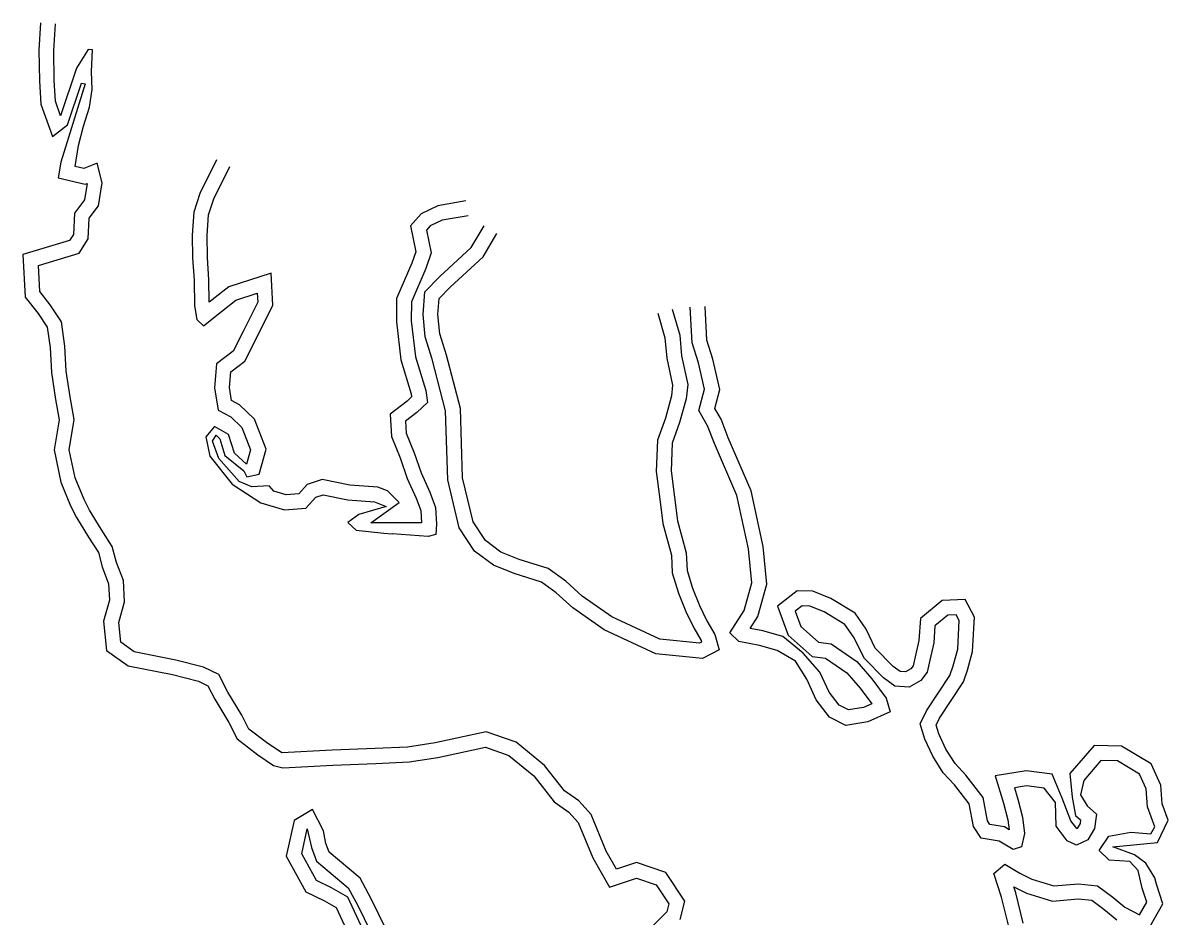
# Model space of a CAD drawing. Extents: x 2160437 to 2172832, y 205694 to 212444.
# Drawn here: x 2162277.9 to 2162508.6, y 211830.2 to 212010 of the extents above; entities that cross this region are included whole.
import ezdxf

# ---------------------------------------------------------------- set-up
doc = ezdxf.new("R2010")
doc.units = 0
doc.layers.add('RD_EX_H2O', color=7, linetype='Continuous')
doc.layers.add('RD_EX_VEG_ShrubLine', color=7, linetype='Continuous')

msp = doc.modelspace()

# ---------------------------------------------------------------- linework, layer by layer
at = {"layer": 'RD_EX_H2O'}
for points in [[(2162330.06, 211863.03), (2162326.95, 211865.13), (2162323.39, 211867.82), (2162321.98, 211870.62), (2162319.19, 211875.3), (2162317.35, 211878.81), (2162314.27, 211880.32), (2162308.7, 211881.75), (2162300.33, 211883.37), (2162297.6, 211885.32), (2162297.18, 211889.3), (2162298.35, 211893.49), (2162298.13, 211897.73), (2162296.72, 211901.4), (2162295.87, 211904.58), (2162293.64, 211908.08), (2162291.33, 211911.89), (2162290.21, 211914.08), (2162288.39, 211918.42), (2162287.22, 211924.08), (2162288.24, 211930.14), (2162287.41, 211934.7), (2162286.62, 211939.92), (2162286.33, 211944.95), (2162285.64, 211949.86), (2162283.38, 211953.25), (2162281.32, 211955.93), (2162281.02, 211961.2), (2162289.25, 211963.65), (2162291.02, 211966.51), (2162291.25, 211970.68), (2162293.11, 211973.2), (2162293.88, 211977.84), (2162292.84, 211981.79), (2162290.18, 211980.68), (2162288.41, 211981.09), (2162289.08, 211985.36), (2162290.1, 211989.22), (2162291.33, 211993.08), (2162291.83, 211996.58), (2162291.73, 212000.23), (2162291.94, 212004.56), (2162291.01, 212004.68), (2162288.71, 212000.91), (2162285.47, 211991.28), (2162284.46, 211994.23), (2162284.22, 211998.43), (2162284.13, 212004.48), (2162284.44, 212009.84)], [(2162316.91, 211982.44), (2162313.53, 211975.7), (2162312.33, 211971.91), (2162311.98, 211967.26), (2162312.07, 211962.69), (2162312.36, 211958.2), (2162312.45, 211953.08), (2162312.94, 211950.3), (2162314.25, 211949.02), (2162317.9, 211951.91), (2162320.8, 211954.21), (2162325.09, 211955.58), (2162325.18, 211953.79), (2162322.32, 211948.05), (2162320.21, 211943.9), (2162316.9, 211941.36), (2162316.45, 211936.52), (2162317.22, 211932.02), (2162319.77, 211930.69), (2162321.99, 211928.55), (2162323.71, 211924.04), (2162322.93, 211921.18), (2162320.54, 211923.4), (2162319.3, 211927.12), (2162316.5, 211928.77), (2162314.72, 211926.69), (2162315.56, 211922.77), (2162320.07, 211917.18), (2162325.82, 211913.42), (2162330.6, 211911.95), (2162334.9, 211912.35), (2162336.86, 211914.5), (2162338.38, 211914.99), (2162343.37, 211914), (2162348.71, 211913.6), (2162351.09, 211912.67), (2162345.58, 211911.05), (2162343.35, 211909.44), (2162345.02, 211907.87), (2162350.62, 211907.3), (2162352.24, 211907.17)], [(2162367.6, 211971.2), (2162362.37, 211970.29), (2162359.95, 211969.15), (2162359.21, 211968.31), (2162360.13, 211963.7), (2162359.03, 211960.54), (2162356.15, 211953.87), (2162356.12, 211950.02), (2162356.99, 211942.8), (2162359.03, 211935.99), (2162359.36, 211933.57), (2162357.25, 211931.6), (2162354.97, 211929.82), (2162355.12, 211927.42), (2162356.68, 211923.49), (2162358.1, 211919.41), (2162359.85, 211915.52), (2162361.01, 211912.48), (2162361.2, 211909.13), (2162361.08, 211907.03), (2162359.49, 211906.63), (2162352.24, 211907.17)], [(2162408.7, 211952.4), (2162410.18, 211947.18), (2162410.53, 211942.98), (2162411.79, 211937.24), (2162411.46, 211934.35), (2162410.17, 211929.56), (2162408.69, 211925.43), (2162408.46, 211919.84), (2162409.13, 211914.53), (2162409.72, 211909.8), (2162411.49, 211903.32), (2162411.66, 211899.8), (2162412.74, 211896.23), (2162414.16, 211892.75), (2162415.66, 211889.63), (2162417.28, 211886.88), (2162418.13, 211883.8), (2162414.77, 211882.05), (2162405.39, 211882.99), (2162395, 211887.81), (2162388.64, 211892.23), (2162385.32, 211895.29), (2162382.36, 211897.45), (2162376.85, 211899.15), (2162372.71, 211900.84), (2162368.86, 211903.69), (2162365.76, 211908.39), (2162363.46, 211918.05), (2162363.04, 211931.93), (2162360.3, 211942.29), (2162358.92, 211946.8), (2162358.48, 211951.28), (2162358.86, 211955.85), (2162361.85, 211958.93), (2162368.21, 211964.82), (2162370.8, 211969.15)], [(2162447.44, 211882.04), (2162445.19, 211886.43), (2162443.45, 211888.91), (2162439.27, 211891.46), (2162436.37, 211892.62), (2162434.86, 211892.67), (2162433.44, 211891.56), (2162434.6, 211888.5), (2162438.14, 211885.33), (2162440.67, 211885.02), (2162445.87, 211881.42), (2162448.86, 211877.96), (2162451.8, 211874.05), (2162452.59, 211871.33), (2162448.06, 211869.29), (2162443.67, 211868.58), (2162440.35, 211870.27), (2162437.67, 211873.7), (2162435.77, 211877.91), (2162433.54, 211881.53), (2162429.82, 211883.67), (2162426.25, 211884.68), (2162422.07, 211885.46), (2162420.28, 211887.22), (2162423.17, 211891.72), (2162424.71, 211897.27), (2162424.03, 211904.1), (2162421.72, 211914.87), (2162417.17, 211925.34), (2162415.79, 211928.92), (2162414.03, 211931.96), (2162415.19, 211936.26), (2162413.95, 211941.55), (2162412.69, 211945.62), (2162412.31, 211952.77)], [(2162476.41, 211828.34), (2162475.01, 211834.03), (2162473.48, 211838.75), (2162475.67, 211840.63), (2162478.71, 211838.83), (2162481.14, 211837.63), (2162485.56, 211836.26), (2162490.5, 211836.71), (2162494.35, 211836.26), (2162497.44, 211833.98), (2162499.87, 211831.97), (2162502.82, 211830.45), (2162504.25, 211832.99), (2162503.32, 211835.8), (2162502.52, 211839.34), (2162500.86, 211841.21), (2162496.72, 211841.46), (2162494.69, 211843.38), (2162496.6, 211846.31), (2162501.08, 211847.08), (2162505.05, 211846.78), (2162505.86, 211848.19), (2162504.4, 211852.2), (2162504.17, 211855.81), (2162502.81, 211858.75), (2162498.34, 211861.43), (2162494.99, 211861.51), (2162491.56, 211857.51), (2162490.92, 211854.59), (2162492.23, 211852.39), (2162494.12, 211850.71), (2162493.72, 211847.86), (2162492.39, 211845.55), (2162490.11, 211844.46), (2162488.25, 211845.35), (2162486.04, 211848.31), (2162485.88, 211853.09), (2162483.63, 211855.98), (2162480.03, 211856.44), (2162477.6, 211856.04), (2162478.32, 211853.75), (2162479.25, 211850.1), (2162479.65, 211846.83), (2162479.06, 211844.16), (2162477.34, 211843.57), (2162474.56, 211845.29), (2162470.89, 211845.87), (2162469.36, 211848.23), (2162468.47, 211852.82), (2162465.52, 211856.65), (2162463.27, 211859.06), (2162461.14, 211862.37), (2162459.55, 211865.81), (2162458.64, 211868.88), (2162459.91, 211871.52), (2162464.63, 211878.66), (2162465.26, 211880.6), (2162466.2, 211883.92), (2162466.51, 211889.69), (2162465.89, 211890.86), (2162464.22, 211890.8), (2162461.59, 211888.61), (2162461.36, 211885.24), (2162460.56, 211881.75), (2162460.02, 211879.27), (2162458.73, 211877.65), (2162456.42, 211876.28), (2162453.54, 211876.48), (2162451.24, 211878.13), (2162447.44, 211882.04)], [(2162410.3, 211829.49), (2162411.23, 211833.21), (2162407.39, 211838.99), (2162401.49, 211840.96), (2162397.43, 211839.64), (2162395.38, 211843.25), (2162392.32, 211850.67), (2162389.86, 211853.38), (2162386.98, 211855.38), (2162382.97, 211860.52), (2162377.26, 211865.21), (2162371.23, 211867.29), (2162360.96, 211865.08), (2162355.36, 211864.22), (2162348.87, 211863.92), (2162340.21, 211863.58), (2162330.06, 211863.03)], [(2162347.37, 211825.33), (2162343.32, 211834.02), (2162340.02, 211835.91), (2162337.06, 211837.34), (2162334.07, 211842.75), (2162335.16, 211847.77), (2162336.05, 211843.97), (2162337.05, 211841.24), (2162343.43, 211835.89), (2162345.38, 211832.32), (2162350.44, 211821.86)]]:
    msp.add_lwpolyline(points, dxfattribs=at)
at = {"layer": 'RD_EX_VEG_ShrubLine'}
for points in [[(2162281.45, 212010.01), (2162281.13, 212004.55), (2162281.22, 211998.32), (2162281.49, 211993.65), (2162283.83, 211987.12), (2162286.89, 211989.48), (2162289.71, 211997.85), (2162290.46, 211997.77), (2162285.5, 211981.95), (2162285.52, 211982), (2162285.02, 211978.79), (2162290.44, 211977.54), (2162290.82, 211977.7), (2162290.82, 211977.7), (2162290.27, 211974.4), (2162288.3, 211971.73), (2162288.07, 211967.44), (2162287.3, 211966.2), (2162277.89, 211963.4), (2162278.37, 211954.83), (2162280.94, 211951.5), (2162282.76, 211948.77), (2162283.35, 211944.65), (2162283.63, 211939.61), (2162284.46, 211934.2), (2162285.2, 211930.12), (2162284.17, 211924.03), (2162285.51, 211917.53), (2162287.49, 211912.81), (2162288.71, 211910.43), (2162291.09, 211906.5), (2162293.09, 211903.36), (2162293.86, 211900.48), (2162295.16, 211897.1), (2162295.33, 211893.82), (2162294.13, 211889.55), (2162294.76, 211883.66), (2162299.12, 211880.55), (2162308.04, 211878.82), (2162313.23, 211877.49), (2162315.15, 211876.55), (2162316.57, 211873.84), (2162319.34, 211869.18), (2162321.02, 211865.85), (2162325.21, 211862.69), (2162328.38, 211860.54), (2162330.22, 211860.04), (2162340.35, 211860.58), (2162349, 211860.92), (2162355.66, 211861.23), (2162361.5, 211862.13), (2162371.04, 211864.18), (2162375.77, 211862.55), (2162380.81, 211858.41), (2162384.89, 211853.17), (2162387.87, 211851.11), (2162389.74, 211849.04), (2162392.67, 211841.93), (2162396.03, 211836.04), (2162401.48, 211837.8), (2162405.46, 211836.47), (2162408, 211832.65), (2162407.59, 211831.02), (2162401.95, 211825.4)], [(2162367.09, 211974.16), (2162361.46, 211973.18), (2162358.1, 211971.6), (2162355.98, 211969.17), (2162357.03, 211963.92), (2162356.23, 211961.63), (2162353.16, 211954.5), (2162353.12, 211949.85), (2162354.04, 211942.19), (2162356.09, 211935.36), (2162356.17, 211934.7), (2162355.3, 211933.88), (2162351.87, 211931.22), (2162352.16, 211926.75), (2162353.86, 211922.44), (2162355.31, 211918.3), (2162357.08, 211914.36), (2162358.04, 211911.84), (2162358.18, 211909.39), (2162348, 211909.37), (2162353.7, 211913.44), (2162351.3, 211915.81), (2162349.38, 211916.55), (2162343.77, 211916.98), (2162338.19, 211918.08), (2162335.18, 211917.11), (2162333.47, 211915.23), (2162330.91, 211914.99), (2162328.41, 211915.76), (2162327.5, 211916.79), (2162323.97, 211916.58), (2162321.44, 211917.72), (2162317.36, 211922.34), (2162316.06, 211925.8), (2162316.79, 211927.04), (2162317.56, 211926.25), (2162318.58, 211922.92), (2162322.39, 211919.81), (2162322.97, 211918.63), (2162325.49, 211919.18), (2162326.86, 211924.2), (2162324.55, 211930.24), (2162321.54, 211933.15), (2162319.93, 211934), (2162319.48, 211936.63), (2162319.77, 211939.78), (2162322.57, 211941.93), (2162325, 211946.7), (2162328.22, 211953.16), (2162327.88, 211959.62), (2162319.37, 211956.9), (2162316.04, 211954.26), (2162315.44, 211953.78), (2162315.36, 211958.32), (2162315.07, 211962.81), (2162314.98, 211967.18), (2162315.3, 211971.34), (2162316.32, 211974.57), (2162319.59, 211981.1)], [(2162405.81, 211951.58), (2162407.22, 211946.64), (2162407.56, 211942.53), (2162408.75, 211937.08), (2162408.51, 211934.91), (2162407.31, 211930.46), (2162405.72, 211926.01), (2162405.45, 211919.71), (2162406.15, 211914.16), (2162406.77, 211909.22), (2162408.51, 211902.85), (2162408.68, 211899.28), (2162409.91, 211895.23), (2162411.42, 211891.54), (2162413, 211888.23), (2162414.49, 211885.7), (2162414.59, 211885.34), (2162414.18, 211885.13), (2162406.19, 211885.92), (2162396.5, 211890.43), (2162390.52, 211894.58), (2162387.23, 211897.62), (2162383.72, 211900.17), (2162377.86, 211901.98), (2162374.19, 211903.47), (2162371.07, 211905.79), (2162368.56, 211909.6), (2162366.45, 211918.45), (2162366.02, 211932.37), (2162363.18, 211943.11), (2162361.87, 211947.39), (2162361.49, 211951.3), (2162361.76, 211954.53), (2162363.94, 211956.78), (2162370.57, 211962.91), (2162373.37, 211967.62)], [(2162504.02, 211826.46), (2162507.52, 211832.68), (2162506.21, 211836.61), (2162505.92, 211837.9), (2162504.06, 211840.83), (2162501.81, 211842.5), (2162497.4, 211844.13), (2162506.41, 211845.01), (2162508.56, 211849.53), (2162507.37, 211852.82), (2162507.13, 211856.55), (2162505.15, 211860.85), (2162499.2, 211864.41), (2162493.64, 211864.54), (2162488.79, 211858.89), (2162489.25, 211854.14), (2162489.88, 211850.46), (2162490.92, 211849.54), (2162490.83, 211848.85), (2162490.25, 211847.85), (2162490.16, 211847.81), (2162489, 211849.35), (2162487.25, 211853.94), (2162485.23, 211858.79), (2162479.98, 211859.47), (2162473.71, 211858.45), (2162475.43, 211852.93), (2162476.29, 211849.54), (2162476.54, 211847.59), (2162475.63, 211848.16), (2162472.68, 211848.62), (2162472.2, 211849.37), (2162471.28, 211854.09), (2162467.81, 211858.59), (2162465.65, 211860.91), (2162463.78, 211863.82), (2162462.37, 211866.87), (2162461.85, 211868.63), (2162462.52, 211870.04), (2162467.36, 211877.34), (2162468.13, 211879.73), (2162469.17, 211883.43), (2162469.55, 211890.35), (2162467.67, 211893.93), (2162463.08, 211893.76), (2162458.69, 211890.09), (2162458.38, 211885.68), (2162457.63, 211882.41), (2162457.24, 211880.59), (2162456.73, 211879.95), (2162455.69, 211879.34), (2162454.6, 211879.42), (2162453.21, 211880.41), (2162449.59, 211884.14), (2162447.76, 211887.98), (2162445.54, 211891.15), (2162440.62, 211894.15), (2162437, 211895.61), (2162433.87, 211895.69), (2162429.86, 211892.57), (2162432.05, 211886.75), (2162436.84, 211882.47), (2162439.57, 211882.13), (2162443.85, 211879.17), (2162446.52, 211876.08), (2162448.87, 211872.95), (2162447.19, 211872.19), (2162444.16, 211871.7), (2162442.3, 211872.64), (2162440.26, 211875.26), (2162438.42, 211879.32), (2162435.07, 211883.15), (2162430.99, 211886.45), (2162426.94, 211887.61), (2162424.4, 211888.08), (2162425.94, 211890.48), (2162427.75, 211897.01), (2162427, 211904.57), (2162424.59, 211915.79), (2162419.95, 211926.48), (2162418.51, 211930.23), (2162417.25, 211932.38), (2162418.29, 211936.21), (2162416.84, 211942.34), (2162415.67, 211946.15), (2162415.3, 211952.93)], [(2162352.64, 211824.2), (2162348.05, 211833.7), (2162345.79, 211837.82), (2162339.59, 211843.03), (2162338.93, 211844.83), (2162338.42, 211847.36), (2162336.19, 211851.67), (2162332.56, 211849.47), (2162330.9, 211842.28), (2162334.9, 211835.06), (2162338.62, 211833.25), (2162341, 211831.89), (2162344.63, 211824.09)], [(2162479.39, 211828.78), (2162477.9, 211834.85), (2162477.5, 211836.08), (2162480.02, 211834.83), (2162485.25, 211833.22), (2162490.46, 211833.69), (2162493.21, 211833.37), (2162495.59, 211831.61), (2162498.21, 211829.45)]]:
    msp.add_lwpolyline(points, dxfattribs=at)

doc.saveas('drawing.dxf')
